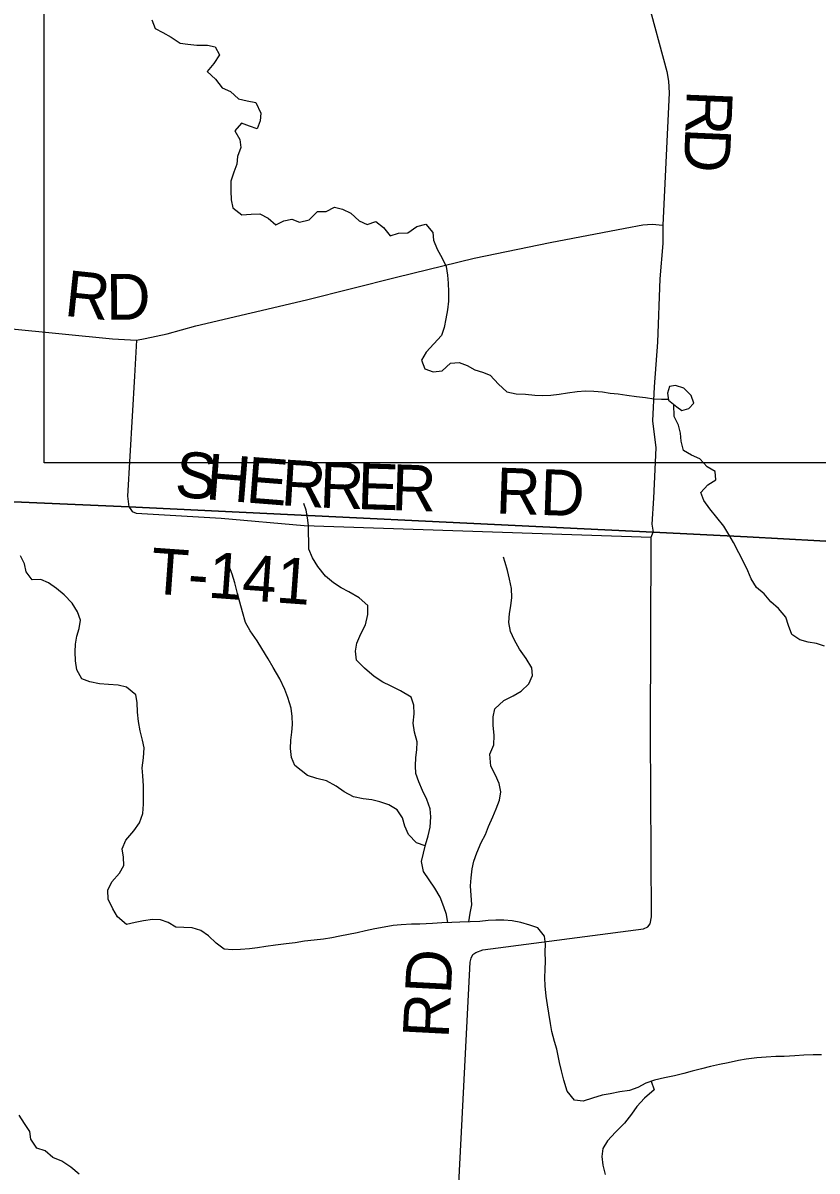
# Model space of a CAD drawing. Extents: x 1759416 to 2214760, y 252598 to 1116833.
# Drawn here: x 1984114 to 1989307, y 839880 to 847390 of the extents above; entities that cross this region are included whole.
import ezdxf

# ---------------------------------------------------------------- set-up
doc = ezdxf.new("R2010")
doc.units = 0
for name, color, linetype in [('GM_X_County_Road', 7, 'Continuous'), ('GM_X_County_Road_Text', 7, 'Continuous'), ('GM_X_Minor_Lake', 7, 'Continuous'), ('GM_X_Minor_River', 7, 'Continuous'), ('GM_X_Township', 7, 'Continuous'), ('GM_X_Township_Road', 7, 'Continuous'), ('GM_X_Township_Road_Text', 7, 'Continuous'), ('SC_Scratch1', 7, 'Continuous')]:
    doc.layers.add(name, color=color, linetype=linetype)

msp = doc.modelspace()

# ---------------------------------------------------------------- linework, layer by layer
at = {"layer": 'GM_X_County_Road'}
for points in [[(1984855.6, 845315), (1984912.6, 845325.8), (1985056.3, 845355.7), (1985244.3, 845408.1), (1985968.3, 845578.6), (1986556.7, 845728.1), (1987064.9, 845851.7), (1987561.2, 845953.3), (1988051.4, 846048.8), (1988167.5, 846068.7), (1988229.5, 846074.6), (1988299.5, 846068.5), (1988299.4, 845948.2), (1988279.2, 845715.6), (1988262.8, 845302.6), (1988242.5, 845009.9), (1988230.3, 844787.4), (1988252.7, 844610.7), (1988237.3, 844280.8), (1988225.6, 844111.5), (1988235.4, 844059.5)], [(1979632.7, 845505.5), (1979879, 845530.4), (1980152.7, 845545.8), (1980255.9, 845549.3), (1980367.8, 845547.6), (1980488.3, 845539), (1980752.5, 845517.4), (1981595.8, 845476.1), (1981915.7, 845457), (1982192.3, 845444.1), (1982440.8, 845441.6), (1982635.4, 845451.8), (1982819.8, 845474.9), (1982906.9, 845482.6), (1982988.9, 845492.8), (1983132.3, 845485.2), (1983314.2, 845462.1), (1984699.2, 845324.9), (1984855.6, 845315)], [(1988235.4, 844059.5), (1988850, 844029.8), (1990275.6, 843949.6), (1992165.6, 843855.2), (1992525.2, 843830.8), (1993000.8, 843803.1), (1993576.4, 843776.9), (1994110.6, 843753.5), (1994739.5, 843726), (1994830, 843731.7), (1995664.4, 843686.6), (1998255.8, 843578.9), (1998888, 843544.6), (1999434.9, 843516.3), (2000652.8, 843468), (2003108.4, 843383.1), (2003194.3, 843381.6), (2003254.1, 843364.7), (2003298.6, 843343.3), (2003321.6, 843275.7), (2003344.6, 843225.1), (2003402.2, 843192.1), (2003448.2, 843183.1), (2003462.6, 843181.4)]]:
    msp.add_lwpolyline(points, dxfattribs=at)
at = {"layer": 'GM_X_Minor_Lake'}
for points in [[(1988390.9, 844879.8), (1988423.1, 844856.1), (1988469, 844868.6), (1988500.6, 844903), (1988484.1, 844953), (1988435.6, 845000.6), (1988381.4, 845018.1), (1988341.5, 845011.7), (1988327.9, 844969.4), (1988336.4, 844923.4)], [(1988336.4, 844923.4), (1988390.9, 844879.8)]]:
    msp.add_lwpolyline(points, dxfattribs=at)
at = {"layer": 'GM_X_Minor_River'}
for points in [[(1984956.9, 847411.7), (1984977.5, 847353.7), (1985027.8, 847328.2), (1985082.1, 847296.6), (1985142.5, 847259.1), (1985192.6, 847251.6), (1985250.6, 847246.2)], [(1985250.6, 847246.2), (1985320.6, 847244.9), (1985370.7, 847233.4), (1985399.2, 847181.5), (1985361.9, 847125), (1985318.4, 847072.4), (1985373, 847022.8), (1985415.6, 846965.1), (1985471.8, 846941.6), (1985522.3, 846894), (1985580.4, 846880.6), (1985636.5, 846871.1), (1985669.2, 846801.3), (1985665.8, 846749.1), (1985644.4, 846696.7), (1985594.2, 846714.3), (1985542, 846735.8), (1985498.5, 846685.2), (1985531.1, 846627.4), (1985537.7, 846575.3), (1985516.3, 846516.9), (1985512.9, 846466.8), (1985493.4, 846414.4), (1985472.1, 846356), (1985472.8, 846291.9), (1985475.4, 846233.7), (1985485.9, 846181.7), (1985544.4, 846136.2), (1985606.4, 846138.8), (1985662.3, 846141.4), (1985716.6, 846113.9), (1985767, 846070.3), (1985818.8, 846094.9), (1985872.6, 846107.4), (1985922.8, 846087.9), (1985984.6, 846102.6), (1986040, 846157.3), (1986096, 846157.9), (1986151.7, 846184.5), (1986203.8, 846173), (1986258.1, 846145.5), (1986312.6, 846095.9), (1986364.8, 846072.4), (1986420.6, 846091), (1986471, 846051.4), (1986515.6, 845997.7), (1986569.3, 846016.3), (1986631.3, 846016.9), (1986688.8, 846059.7), (1986748.7, 846074.3), (1986795.2, 846020.6), (1986797.8, 845968.5), (1986822.4, 845910.6), (1986855, 845852.8), (1986881.6, 845796.9), (1986890.2, 845740.8), (1986894.7, 845688.7), (1986897.4, 845630.6), (1986896, 845570.4), (1986890.6, 845514.2), (1986879.3, 845453.9), (1986867.9, 845397.7), (1986850.4, 845345.3), (1986751.6, 845236), (1986720.2, 845183.6), (1986742.8, 845127.6), (1986797, 845108.1), (1986854.9, 845114.8), (1986910.3, 845165.5), (1986966.3, 845170), (1987018.5, 845148.5), (1987068.8, 845120.9), (1987118.9, 845105.4), (1987169.1, 845085.9), (1987223.7, 845028.3), (1987278.2, 844976.7), (1987338.3, 844965.3), (1987400.3, 844961.9), (1987460.4, 844956.5), (1987514.4, 844953), (1987566.4, 844955.6), (1987620.3, 844962.2), (1987674.2, 844970.7), (1987738, 844979.4), (1987792, 844984), (1987848, 844982.5), (1987904, 844977.1), (1987954.1, 844969.6), (1988006.1, 844964.1), (1988062.2, 844954.7), (1988126.3, 844947.3), (1988184.3, 844939.9), (1988240.4, 844932.4), (1988290.4, 844928.9), (1988335.5, 844928.5)], [(1988486.2, 844563.9), (1988433.9, 844593.4), (1988419.3, 844655.5), (1988414.7, 844707.6), (1988400.2, 844759.6), (1988373.6, 844815.4), (1988371.3, 844895.5)], [(1989355.3, 843313.3), (1989303.2, 843330.8), (1989249.1, 843340.3), (1989194.9, 843355.8), (1989142.6, 843389.4), (1989120, 843449.3), (1989103.4, 843503.3), (1989054.8, 843558.9), (1989004.3, 843604.5), (1988961.8, 843656.3), (1988911.4, 843697.9), (1988876.8, 843753.7), (1988854.2, 843805.6), (1988823.5, 843869.4), (1988795, 843923.3), (1988760.3, 843991.1), (1988729.7, 844043), (1988697.1, 844098.8), (1988650.6, 844154.5), (1988606, 844212.2), (1988567.4, 844265.9), (1988546.8, 844317.8), (1988592.3, 844368.4), (1988645.9, 844401.1), (1988641.3, 844457.2), (1988589, 844486.8), (1988540.5, 844538.4), (1988486.2, 844563.9)], [(1986891.8, 841504.4), (1986883, 841557.2), (1986866.5, 841609.2), (1986841.8, 841671.1), (1986807.2, 841730.9), (1986734.1, 841838.5), (1986719.4, 841904.5), (1986746.2, 842013.1), (1986763.6, 842073.4), (1986776.9, 842129.7), (1986782.2, 842196), (1986777.7, 842250.1), (1986755, 842310), (1986726.4, 842369.9), (1986701.8, 842425.8), (1986683.2, 842479.7), (1986680.7, 842529.8), (1986684.1, 842586), (1986689.5, 842636.2), (1986691, 842688.4), (1986674.3, 842750.4), (1986665.7, 842810.4), (1986673, 842870.7), (1986670.4, 842926.8), (1986651.9, 842980.8), (1986583.4, 843022.2), (1986517.1, 843053.6), (1986466.9, 843077.2), (1986410.5, 843114.7), (1986347.9, 843170.2), (1986295.4, 843221.8), (1986288.8, 843279.9), (1986296.2, 843334.1), (1986323.5, 843394.6), (1986352.9, 843453), (1986370.2, 843521.4), (1986369.5, 843579.5), (1986313, 843629.1), (1986244.6, 843668.5), (1986194.4, 843694.1), (1986144, 843727.7), (1986091.6, 843771.2), (1986042.9, 843834.9), (1986006.3, 843890.7), (1985983.7, 843948.6), (1985982.1, 844103), (1985975.5, 844153.1), (1985965, 844203.1), (1985950.5, 844247.1)], [(1984870.2, 842820.1), (1984863.6, 842882.2), (1984860.9, 842944.4), (1984852.4, 842994.4), (1984791.8, 843046), (1984735.7, 843059.4), (1984673.7, 843062.8), (1984613.7, 843066.2), (1984551.6, 843079.6), (1984499.4, 843099.1), (1984466.7, 843159), (1984458.1, 843217), (1984455.5, 843277.2), (1984456.9, 843327.3), (1984466.4, 843379.6), (1984481.8, 843429.9), (1984489.2, 843484.1), (1984470.7, 843538), (1984436.1, 843595.8), (1984383.5, 843649.5), (1984333.1, 843691.1), (1984280.7, 843728.6), (1984230.5, 843750.2), (1984174.5, 843747.6), (1984134, 843799.3), (1984123.4, 843851.4), (1984096.9, 843905.2)], [(1987030.1, 841510.4), (1987038.9, 841566.8), (1987050.3, 841621.1), (1987041, 841745.4), (1987044.4, 841797.5), (1987051.8, 841857.8), (1987063.2, 841908), (1987082.6, 841962.4), (1987109.9, 842028.8), (1987139.3, 842081.3), (1987158.8, 842133.6), (1987186.1, 842196.1), (1987209.5, 842248.5), (1987230.9, 842306.8), (1987238.3, 842361.1), (1987227.7, 842415.1), (1987203.1, 842469), (1987172.5, 842528.9), (1987167.7, 842607), (1987193, 842667.4), (1987196.4, 842729.7), (1987189.6, 842795.8), (1987189, 842851.9), (1987200.5, 842904.2), (1987257.9, 842958.9), (1987319.5, 842989.6), (1987371.2, 843018.2), (1987422.7, 843066.9), (1987446.1, 843121.3), (1987441.5, 843171.4), (1987404.9, 843233.2), (1987360.3, 843292.9), (1987327.6, 843352.7), (1987303, 843408.6), (1987290.4, 843468.7), (1987295.8, 843526.9), (1987305.2, 843577.1), (1987310.6, 843631.3), (1987308, 843691.5), (1987295.4, 843751.5), (1987282.7, 843809.5), (1987268.2, 843861.5), (1987255.8, 843895.5)], [(1986744.7, 842007.2), (1986688.1, 842026.5), (1986635.5, 842082.1), (1986610.9, 842136), (1986596.4, 842190), (1986561.8, 842243.8), (1986505.5, 842275.3), (1986447.3, 842294.8), (1986395.2, 842308.3), (1986339.1, 842313.8), (1986275, 842327.1), (1986214.7, 842360.6), (1986162.3, 842398.2), (1986099.9, 842431.6), (1986035.8, 842447), (1985975.6, 842466.5), (1985891, 842531.8), (1985870.4, 842585.7), (1985863.8, 842643.8), (1985865.2, 842698), (1985872.6, 842750.2), (1985876.1, 842800.4), (1985873.5, 842852.5), (1985866.9, 842908.6), (1985846.2, 842978.5), (1985825.6, 843030.5), (1985792.9, 843100.3), (1985750.1, 843174.1), (1985717.5, 843229.9), (1985676.8, 843297.7), (1985644.3, 843349.5), (1985599.6, 843413.2), (1985569, 843469.1), (1985550.3, 843537.1), (1985531.6, 843601.1), (1985517, 843659.1), (1985500.3, 843727.1), (1985481.7, 843785.1), (1985459.1, 843841), (1985442.8, 843868.9)], [(1988373.8, 840503.5), (1988310, 840488.8), (1988244.2, 840474.1), (1988186.4, 840455.5), (1988134.7, 840426.9), (1988080.9, 840406.3), (1988017, 840397.6), (1987953.2, 840384.9), (1987901.3, 840376.4), (1987837.6, 840355.7), (1987777.8, 840337), (1987719.7, 840344.4), (1987673.1, 840402.1), (1987650.4, 840474.1), (1987635.7, 840536.1), (1987623.1, 840590.1), (1987604.2, 840676.2), (1987589.7, 840728.2), (1987573, 840792.2), (1987564.4, 840844.2), (1987553.7, 840912.3), (1987543.1, 840968.3), (1987534.5, 841024.4), (1987529.8, 841090.5), (1987527.2, 841144.7), (1987528.6, 841200.8), (1987530.1, 841251), (1987529.4, 841313.2), (1987530.9, 841363.3), (1987524.3, 841415.4), (1987481.7, 841471.1), (1987427.6, 841488.6), (1987369.4, 841506), (1987313.3, 841517.5), (1987259.3, 841521), (1987207.3, 841520.4), (1987155.4, 841517.9), (1987101.4, 841513.3), (1987037.5, 841510.7), (1986971.5, 841508), (1986917.6, 841505.4), (1986853.6, 841502.8), (1986791.7, 841500.1), (1986709.8, 841495.3), (1986653.8, 841494.7), (1986587.9, 841490), (1986533.9, 841485.5), (1986476.1, 841474.8), (1986414.2, 841464.2), (1986354.4, 841451.5), (1986298.5, 841438.9), (1986242.7, 841428.3), (1986186.8, 841415.7), (1986132.9, 841405.1), (1986079.1, 841396.6), (1986019.2, 841389.9), (1985955.3, 841383.3), (1985893.4, 841372.6), (1985835.5, 841366), (1985765.6, 841357.2), (1985701.7, 841348.6), (1985647.8, 841340), (1985595.9, 841333.5), (1985536, 841328.8), (1985484, 841326.3), (1985430, 841331.8), (1985377.6, 841371.3), (1985327.1, 841418.9), (1985276.7, 841454.5), (1985220.6, 841470), (1985166.6, 841473.4), (1985112.6, 841474.9), (1985062.3, 841506.5), (1985012.1, 841524), (1984960.1, 841525.5), (1984902.2, 841516.9), (1984848.3, 841506.3), (1984790.5, 841493.7), (1984732, 841543.2), (1984701.4, 841595), (1984670.8, 841658.9), (1984668.1, 841717), (1984695.6, 841771.5), (1984744.9, 841828.1), (1984772.4, 841878.5), (1984771.8, 841932.7), (1984763.2, 841986.8), (1984786.6, 842045.2), (1984837.9, 842105.8), (1984875.3, 842158.4), (1984896.7, 842218.8), (1984902, 842281), (1984901.3, 842343.1), (1984902.7, 842399.3), (1984898, 842465.4), (1984893.5, 842517.5), (1984902.8, 842583.8), (1984906.1, 842648), (1984895.5, 842698.1), (1984880.9, 842760.1), (1984870.2, 842820.1)], [(1989336, 840639.7), (1989282, 840641.2), (1989220, 840638.6), (1989162.1, 840634), (1989092.2, 840629.2), (1989038.2, 840628.7), (1988974.3, 840624), (1988914.3, 840621.4), (1988844.4, 840612.7), (1988792.6, 840602.1), (1988724.8, 840587.4), (1988668.9, 840576.8), (1988611, 840564.1), (1988551.2, 840547.5), (1988489.4, 840532.8), (1988435.6, 840518.2), (1988373.8, 840503.5)], [(1988223, 840467.3), (1988240.8, 840411.9), (1988179.4, 840357.2), (1988128, 840302.5), (1988092.6, 840252), (1988047.2, 840193.4), (1987989.9, 840134.6), (1987936.5, 840077.9), (1987905.1, 840027.4), (1987899.6, 839975.2), (1987906.2, 839919.2), (1987920.9, 839857.1)], [(1984204.4, 840029.7), (1984165.8, 840087.4), (1984159.3, 840139.5), (1984124.7, 840191.3), (1984088.2, 840245)], [(1984482.1, 839860), (1984427.7, 839905.6), (1984367.3, 839945.1), (1984309, 839968.5), (1984258.6, 840012.2), (1984204.4, 840029.7)]]:
    msp.add_lwpolyline(points, dxfattribs=at)
at = {"layer": 'GM_X_Township'}
for points in [[(1990275.7, 843949.6), (1988850, 844029.8), (1988235.4, 844059.5), (1984805, 844225.4), (1979735.2, 844445.7), (1976221, 844570), (1976241.6, 845023.6), (1976254, 845465.8), (1976249.9, 845910.9), (1976246.8, 845966.4), (1976271.5, 846254.3), (1976286.9, 846288.2), (1976294.1, 846380.8), (1976296.6, 846639.8), (1976306.4, 847068.2), (1976343.1, 847814), (1976497.3, 850224.6), (1976523.6, 851253), (1976641.9, 853591.6), (1976682.7, 854121.4), (1976712.4, 854611.6), (1976716.8, 854704.7), (1976896.4, 857732.8)], [(1975408.6, 828548.4), (1975658.2, 832908.1), (1975773.5, 835073.9), (1975905.3, 837983.9), (1975925.7, 838589.6), (1976146.7, 842930.4), (1976221, 844570), (1979735.2, 844445.7), (1984805, 844225.4), (1988235.4, 844059.5), (1988850, 844029.8), (1990275.7, 843949.6)]]:
    msp.add_lwpolyline(points, dxfattribs=at)
at = {"layer": 'GM_X_Township_Road'}
for points in [[(1987741, 852304.6), (1987726.7, 851983.9), (1987700.3, 851520.8), (1987657.4, 850572.5), (1987630.9, 850017.2), (1987626.8, 849915), (1987622.8, 849868.8), (1987622.7, 849816.7), (1987654.6, 849682.4), (1987764.3, 849251.1), (1987895.8, 848735.7), (1988059.3, 848095.9), (1988196.8, 847550.3), (1988324.5, 847072.9), (1988336.4, 847008.8), (1988340.3, 846932.6), (1988299.5, 846068.5)], [(1984855.6, 845315), (1984843.9, 845079), (1984798.2, 844295.4), (1984805, 844225.4), (1984814, 844213.5)], [(1984814, 844213.5), (1984828, 844195.2), (1984854.6, 844184.2), (1985410.6, 844151.3), (1985953, 844102.9), (1988223.1, 844025.9)], [(1986840.4, 836601), (1986817.6, 836644.4), (1986806.1, 836684.6), (1986798.5, 836763.4), (1986828.9, 837190.4), (1986979.7, 840093.4), (1987038.7, 841246.2), (1987044.7, 841272.3), (1987054.8, 841296.3), (1987074.8, 841310.3), (1987120.8, 841326.3), (1988171.3, 841465.1), (1988201.3, 841477.1), (1988215.3, 841497.1), (1988223.4, 841543.2), (1988218.5, 842746.3), (1988223.1, 844025.9), (1988235.4, 844059.5)]]:
    msp.add_lwpolyline(points, dxfattribs=at)
at = {"layer": 'SC_Scratch1'}
msp.add_lwpolyline([(1984253.2, 880416.3), (2020157.2, 880416.3), (2020157.2, 844512.3), (1984253.2, 844512.3)], close=True, dxfattribs=at)

# ---------------------------------------------------------------- texts
at = {"layer": 'GM_X_County_Road_Text'}
for s, rotation, p in [('R', 354.04513, (1984378, 845475.4)), ('D', 0.51116, (1984659.3, 845448.1))]:
    msp.add_text(s, height=300, rotation=rotation, dxfattribs=at).set_placement(p)
at = {"layer": 'GM_X_Township_Road_Text'}
for s, rotation, p in [('R', 267.67319, (1988456.8, 846954.1)), ('D', 267.44556, (1988446.8, 846708.2)), ('S', 355.33382, (1985101.2, 844292.2)), ('H', 355.33196, (1985302.9, 844275.7)), ('E', 355.44391, (1985566.7, 844254.2)), ('R', 356.48384, (1985796.3, 844235.9)), ('R', 357.85047, (1986050, 844220.4)), ('E', 358.15364, (1986298, 844211.1)), ('R', 358.15352, (1986522.3, 844203.9)), ('RD', 358.02422, (1987203.2, 844182.4)), ('T-141', 355.87542, (1984940.6, 843659.2)), ('RD', 87.01304, (1986896.6, 840744.3))]:
    msp.add_text(s, height=300, rotation=rotation, dxfattribs=at).set_placement(p)

doc.saveas('drawing.dxf')
